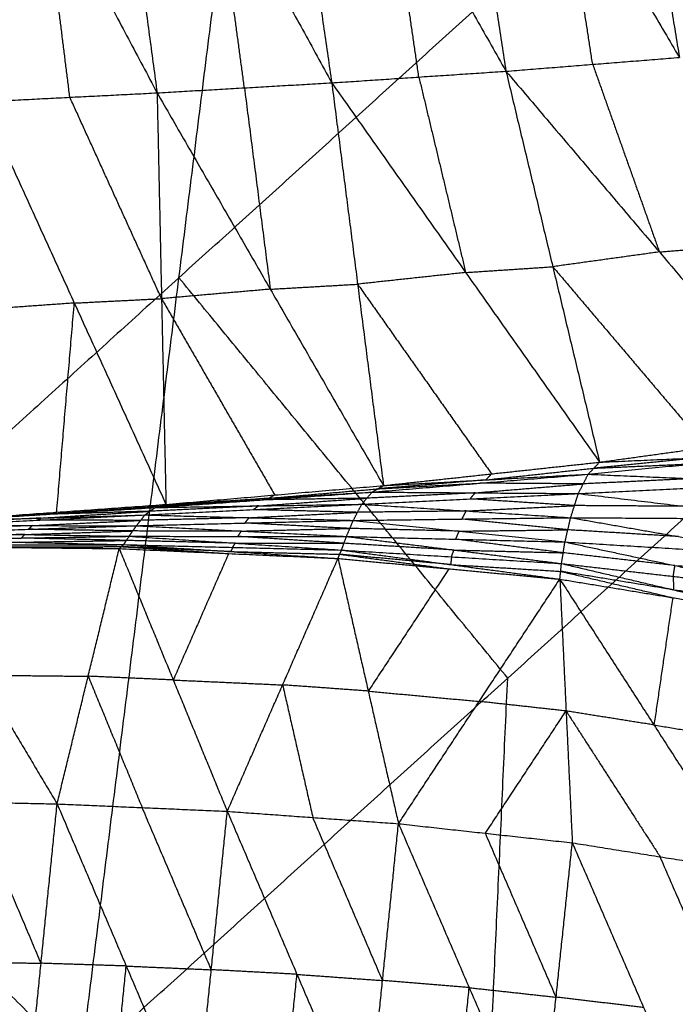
# Model space of a CAD drawing. Header units: millimetres. Extents: x -106 to 110, y -96 to 120.
# Tile 327 of 656: x -51 to -47, y 65 to 71. Entities that reach past the tile are written whole.
import ezdxf

# ---------------------------------------------------------------- set-up
doc = ezdxf.new("R2010")
doc.units = ezdxf.units.MM
doc.header["$MEASUREMENT"] = 0
doc.layers.add('Default', color=7, linetype='Continuous', true_color=0x000000)

msp = doc.modelspace()

# ---------------------------------------------------------------- linework, layer by layer
at = {"layer": 'Default'}
for points in [[(-55.4365, 69.211, 5.5886), (-52.4926, 71.8791, 5.5886), (-49.5487, 74.5473, 5.5886)], [(-50.795, 64.5695, 4.6759), (-50.1719, 69.5584, 5.1322), (-49.5487, 74.5473, 5.5886)], [(-49.5487, 74.5473, 5.5886), (-47.4666, 72.0103, 5.1322), (-45.3845, 69.4732, 4.6759)], [(-49.5979, 73.5079, -0.4774), (-49.4011, 72.1506, -0.2021), (-49.2042, 70.7933, 0.0732)], [(-49.5979, 73.5079, -0.4774), (-48.8493, 72.1874, -0.24), (-48.1007, 70.8668, -0.0026)], [(-48.5113, 73.5256, -0.557), (-48.306, 72.1962, -0.2798), (-48.1007, 70.8668, -0.0026)], [(-48.5113, 73.5256, -0.557), (-47.7568, 72.2399, -0.3078), (-47.0023, 70.9541, -0.0585)], [(-47.4241, 73.5428, -0.6126), (-47.2132, 72.2484, -0.3355), (-47.0023, 70.9541, -0.0585)], [(-47.4241, 73.5428, -0.6126), (-46.6677, 72.3003, -0.3537), (-45.9113, 71.0578, -0.0947)], [(-51.7647, 73.4679, -0.2507), (-51.0375, 72.0988, -0.0412), (-50.3103, 70.7297, 0.1683)], [(-50.6826, 73.4887, -0.3747), (-50.4965, 72.1092, -0.1032), (-50.3103, 70.7297, 0.1683)], [(-50.6826, 73.4887, -0.3747), (-49.9434, 72.141, -0.1507), (-49.2042, 70.7933, 0.0732)], [(-48.6525, 70.83, 0.0353), (-48.7509, 71.5087, -0.1023), (-48.8493, 72.1874, -0.24)], [(-47.5515, 70.9105, -0.0306), (-47.6542, 71.5752, -0.1692), (-47.7568, 72.2399, -0.3078)], [(-49.7572, 70.7615, 0.1208), (-49.8503, 71.4512, -0.015), (-49.9434, 72.141, -0.1507)], [(-50.863, 70.7018, 0.2248), (-50.9502, 71.4003, 0.0918), (-51.0375, 72.0988, -0.0412)], [(-50.1719, 69.5584, 5.1322), (-48.8192, 70.7843, 5.1322), (-47.4666, 72.0103, 5.1322)], [(-48.1007, 70.8668, -0.0026), (-47.5515, 70.9105, -0.0306), (-47.0023, 70.9541, -0.0585)], [(-47.5515, 70.9105, -0.0306), (-47.3402, 70.3161, 0.3066), (-47.1289, 69.7217, 0.6437)], [(-49.2042, 70.7933, 0.0732), (-48.6525, 70.83, 0.0353), (-48.1007, 70.8668, -0.0026)], [(-48.6525, 70.83, 0.0353), (-48.5042, 70.2107, 0.3845), (-48.356, 69.5914, 0.7336)], [(-48.1007, 70.8668, -0.0026), (-47.8043, 69.6282, 0.6957), (-47.5078, 68.3896, 1.3939)], [(-48.1007, 70.8668, -0.0026), (-47.1289, 69.7217, 0.6437), (-46.1571, 68.5766, 1.29)], [(-50.3103, 70.7297, 0.1683), (-49.7572, 70.7615, 0.1208), (-49.2042, 70.7933, 0.0732)], [(-49.7572, 70.7615, 0.1208), (-49.6753, 70.1236, 0.4809), (-49.5934, 69.4856, 0.8411)], [(-49.2042, 70.7933, 0.0732), (-49.0403, 69.5174, 0.7935), (-48.8764, 68.2415, 1.5138)], [(-49.2042, 70.7933, 0.0732), (-48.356, 69.5914, 0.7336), (-47.5078, 68.3896, 1.3939)], [(-51.4157, 70.6738, 0.2813), (-50.863, 70.7018, 0.2248), (-50.3103, 70.7297, 0.1683)], [(-50.2822, 69.4259, 0.9088), (-50.5726, 70.0639, 0.5668), (-50.863, 70.7018, 0.2248)], [(-50.3103, 70.7297, 0.1683), (-50.2822, 69.4259, 0.9088), (-50.2541, 68.1221, 1.6493)], [(-50.3103, 70.7297, 0.1683), (-49.5934, 69.4856, 0.8411), (-48.8764, 68.2415, 1.5138)], [(-51.4157, 70.6738, 0.2813), (-50.8349, 69.398, 0.9653), (-50.2541, 68.1221, 1.6493)], [(-47.1289, 69.7217, 0.6437), (-46.8543, 69.7435, 0.6297), (-46.5797, 69.7653, 0.6157)], [(-47.1289, 69.7217, 0.6437), (-47.4666, 69.675, 0.6697), (-47.8043, 69.6282, 0.6957)], [(-48.356, 69.5914, 0.7336), (-48.0801, 69.6098, 0.7146), (-47.8043, 69.6282, 0.6957)], [(-47.8043, 69.6282, 0.6957), (-47.3184, 69.0557, 1.0188), (-46.8325, 68.4831, 1.342)], [(-48.356, 69.5914, 0.7336), (-48.6982, 69.5544, 0.7636), (-49.0403, 69.5174, 0.7935)], [(-50.1719, 69.5584, 5.1322), (-51.6438, 68.2243, 5.1322), (-53.1157, 66.8902, 5.1322)], [(-48.0898, 67.0214, 4.6759), (-49.1308, 68.2899, 4.904), (-50.1719, 69.5584, 5.1322)], [(-49.5934, 69.4856, 0.8411), (-49.3168, 69.5015, 0.8173), (-49.0403, 69.5174, 0.7935)], [(-49.0403, 69.5174, 0.7935), (-48.6162, 68.9165, 1.1237), (-48.1921, 68.3156, 1.4539)], [(-50.795, 64.5695, 4.6759), (-48.0898, 67.0214, 4.6759), (-45.3845, 69.4732, 4.6759)], [(-49.5934, 69.4856, 0.8411), (-49.9378, 69.4558, 0.8749), (-50.2822, 69.4259, 0.9088)], [(-50.8349, 69.398, 0.9653), (-51.181, 69.3733, 1.0031), (-51.5271, 69.3486, 1.0409)], [(-50.9463, 68.0727, 1.7249), (-50.8906, 68.7353, 1.3451), (-50.8349, 69.398, 0.9653)], [(-50.8349, 69.398, 0.9653), (-50.5586, 69.412, 0.9371), (-50.2822, 69.4259, 0.9088)], [(-50.2822, 69.4259, 0.9088), (-49.9237, 68.8039, 1.2452), (-49.5653, 68.1818, 1.5816)], [(-55.4365, 69.211, 5.5886), (-53.1157, 66.8902, 5.1322), (-50.795, 64.5695, 4.6759)], [(-47.5078, 68.3896, 1.3939), (-46.8325, 68.4831, 1.342), (-46.1571, 68.5766, 1.29)], [(-47.5801, 68.3133, 1.2497), (-46.899, 68.38, 1.1553), (-46.218, 68.4467, 1.0608)], [(-47.5078, 68.3896, 1.3939), (-46.8629, 68.4181, 1.2274), (-46.218, 68.4467, 1.0608)], [(-48.8764, 68.2415, 1.5138), (-48.1921, 68.3156, 1.4539), (-47.5078, 68.3896, 1.3939)], [(-47.5801, 68.3133, 1.2497), (-47.5439, 68.3515, 1.3218), (-47.5078, 68.3896, 1.3939)], [(-46.8629, 68.4181, 1.2274), (-47.2034, 68.3848, 1.2746), (-47.5439, 68.3515, 1.3218)], [(-47.5439, 68.3515, 1.3218), (-47.2215, 68.3657, 1.2385), (-46.899, 68.38, 1.1553)], [(-48.2283, 68.2774, 1.3818), (-47.8861, 68.3145, 1.3518), (-47.5439, 68.3515, 1.3218)], [(-48.1921, 68.3156, 1.4539), (-48.2102, 68.2965, 1.4178), (-48.2283, 68.2774, 1.3818)], [(-48.9489, 68.2, 1.4327), (-48.2645, 68.2567, 1.3412), (-47.5801, 68.3133, 1.2497)], [(-48.2283, 68.2774, 1.3818), (-48.5705, 68.2491, 1.4275), (-48.9127, 68.2208, 1.4733)], [(-48.9127, 68.2208, 1.4733), (-48.5886, 68.2387, 1.4072), (-48.2645, 68.2567, 1.3412)], [(-48.8764, 68.2415, 1.5138), (-48.2283, 68.2774, 1.3818), (-47.5801, 68.3133, 1.2497)], [(-48.2957, 68.1954, 1.289), (-47.9535, 68.2238, 1.2433), (-47.6113, 68.2521, 1.1975)], [(-47.6113, 68.2521, 1.1975), (-47.9379, 68.2544, 1.2693), (-48.2645, 68.2567, 1.3412)], [(-47.6424, 68.1909, 1.1454), (-47.6113, 68.2521, 1.1975), (-47.5801, 68.3133, 1.2497)], [(-47.6424, 68.1909, 1.1454), (-46.955, 68.2239, 1.0254), (-46.2675, 68.2569, 0.9054)], [(-46.9238, 68.2851, 1.0775), (-47.2675, 68.2686, 1.1375), (-47.6113, 68.2521, 1.1975)], [(-47.5801, 68.3133, 1.2497), (-46.9238, 68.2851, 1.0775), (-46.2675, 68.2569, 0.9054)], [(-50.3236, 68.1022, 1.6113), (-49.6363, 68.1511, 1.522), (-48.9489, 68.2, 1.4327)], [(-50.2541, 68.1221, 1.6493), (-49.5653, 68.1818, 1.5816), (-48.8764, 68.2415, 1.5138)], [(-50.2541, 68.1221, 1.6493), (-49.6015, 68.1611, 1.541), (-48.9489, 68.2, 1.4327)], [(-49.6015, 68.1611, 1.541), (-49.2571, 68.1909, 1.5071), (-48.9127, 68.2208, 1.4733)], [(-49.0141, 68.1229, 1.3668), (-48.9815, 68.1614, 1.3998), (-48.9489, 68.2, 1.4327)], [(-49.0141, 68.1229, 1.3668), (-48.3283, 68.1569, 1.2561), (-47.6424, 68.1909, 1.1454)], [(-48.2957, 68.1954, 1.289), (-48.6386, 68.1784, 1.3444), (-48.9815, 68.1614, 1.3998)], [(-48.9489, 68.2, 1.4327), (-48.9127, 68.2208, 1.4733), (-48.8764, 68.2415, 1.5138)], [(-48.9489, 68.2, 1.4327), (-48.2957, 68.1954, 1.289), (-47.6424, 68.1909, 1.1454)], [(-48.3283, 68.1569, 1.2561), (-48.312, 68.1762, 1.2726), (-48.2957, 68.1954, 1.289)], [(-47.6908, 68.038, 1.1113), (-47.6666, 68.1145, 1.1283), (-47.6424, 68.1909, 1.1454)], [(-47.6424, 68.1909, 1.1454), (-46.9725, 68.1101, 0.9987), (-46.3025, 68.0294, 0.8519)], [(-49.6015, 68.1611, 1.541), (-49.9452, 68.1366, 1.5856), (-50.2889, 68.1122, 1.6303)], [(-50.2889, 68.1122, 1.6303), (-49.9626, 68.1316, 1.5762), (-49.6363, 68.1511, 1.522)], [(-49.6689, 68.1125, 1.4891), (-49.3252, 68.137, 1.4444), (-48.9815, 68.1614, 1.3998)], [(-48.9815, 68.1614, 1.3998), (-49.3089, 68.1563, 1.4609), (-49.6363, 68.1511, 1.522)], [(-49.5653, 68.1818, 1.5816), (-49.5834, 68.1715, 1.5613), (-49.6015, 68.1611, 1.541)], [(-47.6666, 68.1145, 1.1283), (-47.9974, 68.1357, 1.1922), (-48.3283, 68.1569, 1.2561)], [(-51.7011, 68.0159, 1.7883), (-51.0123, 68.059, 1.6998), (-50.3236, 68.1022, 1.6113)], [(-51.6385, 68.0233, 1.8005), (-50.9463, 68.0727, 1.7249), (-50.2541, 68.1221, 1.6493)], [(-51.6385, 68.0233, 1.8005), (-50.981, 68.0628, 1.7059), (-50.3236, 68.1022, 1.6113)], [(-51.0444, 68.0354, 1.6803), (-50.7, 68.057, 1.6361), (-50.3556, 68.0786, 1.5918)], [(-50.3556, 68.0786, 1.5918), (-50.684, 68.0688, 1.6458), (-51.0123, 68.059, 1.6998)], [(-50.981, 68.0628, 1.7059), (-50.635, 68.0875, 1.6681), (-50.2889, 68.1122, 1.6303)], [(-50.9463, 68.0727, 1.7249), (-50.9637, 68.0677, 1.7154), (-50.981, 68.0628, 1.7059)], [(-50.3876, 68.055, 1.5723), (-49.7009, 68.0889, 1.4696), (-49.0141, 68.1229, 1.3668)], [(-50.3876, 68.055, 1.5723), (-50.3556, 68.0786, 1.5918), (-50.3236, 68.1022, 1.6113)], [(-49.6689, 68.1125, 1.4891), (-50.0122, 68.0956, 1.5405), (-50.3556, 68.0786, 1.5918)], [(-50.3236, 68.1022, 1.6113), (-49.6689, 68.1125, 1.4891), (-49.0141, 68.1229, 1.3668)], [(-50.3236, 68.1022, 1.6113), (-50.2889, 68.1122, 1.6303), (-50.2541, 68.1221, 1.6493)], [(-49.7277, 68.0379, 1.4596), (-49.3843, 68.0549, 1.4083), (-49.041, 68.0718, 1.3569)], [(-49.7009, 68.0889, 1.4696), (-49.6849, 68.1007, 1.4793), (-49.6689, 68.1125, 1.4891)], [(-49.041, 68.0718, 1.3569), (-49.3709, 68.0804, 1.4132), (-49.7009, 68.0889, 1.4696)], [(-49.0678, 68.0208, 1.3469), (-49.041, 68.0718, 1.3569), (-49.0141, 68.1229, 1.3668)], [(-48.3525, 68.0805, 1.2391), (-48.6967, 68.0761, 1.298), (-49.041, 68.0718, 1.3569)], [(-49.0141, 68.1229, 1.3668), (-48.3525, 68.0805, 1.2391), (-47.6908, 68.038, 1.1113)], [(-48.3793, 68.0294, 1.2291), (-48.3659, 68.0549, 1.2341), (-48.3525, 68.0805, 1.2391)], [(-48.3525, 68.0805, 1.2391), (-48.0095, 68.0975, 1.1837), (-47.6666, 68.1145, 1.1283)], [(-46.9725, 68.1101, 0.9987), (-47.3195, 68.1123, 1.0635), (-47.6666, 68.1145, 1.1283)], [(-51.7599, 67.9877, 1.7661), (-51.0738, 68.0213, 1.6692), (-50.3876, 68.055, 1.5723)], [(-51.0444, 68.0354, 1.6803), (-51.3874, 68.0186, 1.7288), (-51.7305, 68.0018, 1.7772)], [(-51.7011, 68.0159, 1.7883), (-51.0444, 68.0354, 1.6803), (-50.3876, 68.055, 1.5723)], [(-50.981, 68.0628, 1.7059), (-51.3254, 68.0412, 1.7502), (-51.6698, 68.0196, 1.7944)], [(-51.6698, 68.0196, 1.7944), (-51.3411, 68.0393, 1.7471), (-51.0123, 68.059, 1.6998)], [(-51.1009, 67.9874, 1.6641), (-50.7578, 68.0043, 1.6157), (-50.4148, 68.0211, 1.5672)], [(-51.0738, 68.0213, 1.6692), (-51.0591, 68.0284, 1.6748), (-51.0444, 68.0354, 1.6803)], [(-50.4148, 68.0211, 1.5672), (-50.7443, 68.0212, 1.6182), (-51.0738, 68.0213, 1.6692)], [(-50.4419, 67.9872, 1.5621), (-50.4148, 68.0211, 1.5672), (-50.3876, 68.055, 1.5723)], [(-50.4419, 67.9872, 1.5621), (-49.7548, 68.004, 1.4545), (-49.0678, 68.0208, 1.3469)], [(-49.7277, 68.0379, 1.4596), (-50.0712, 68.0295, 1.5134), (-50.4148, 68.0211, 1.5672)], [(-50.3876, 68.055, 1.5723), (-49.7277, 68.0379, 1.4596), (-49.0678, 68.0208, 1.3469)], [(-49.7548, 68.004, 1.4545), (-49.7413, 68.021, 1.4571), (-49.7277, 68.0379, 1.4596)], [(-49.0894, 67.9698, 1.3535), (-49.4221, 67.9869, 1.404), (-49.7548, 68.004, 1.4545)], [(-49.111, 67.9188, 1.36), (-49.0894, 67.9698, 1.3535), (-49.0678, 68.0208, 1.3469)], [(-49.0678, 68.0208, 1.3469), (-48.3793, 68.0294, 1.2291), (-47.6908, 68.038, 1.1113)], [(-49.0678, 68.0208, 1.3469), (-48.3973, 67.9525, 1.2379), (-47.7269, 67.8841, 1.1289)], [(-47.7088, 67.9611, 1.1201), (-48.0441, 67.9953, 1.1746), (-48.3793, 68.0294, 1.2291)], [(-47.7269, 67.8841, 1.1289), (-47.7088, 67.9611, 1.1201), (-47.6908, 68.038, 1.1113)], [(-47.6908, 68.038, 1.1113), (-47.008, 67.9182, 0.9933), (-46.3252, 67.7984, 0.8753)], [(-47.6908, 68.038, 1.1113), (-46.9967, 68.0337, 0.9816), (-46.3025, 68.0294, 0.8519)], [(-51.8106, 67.9424, 1.7617), (-51.1262, 67.9648, 1.6619), (-50.4419, 67.9872, 1.5621)], [(-51.8106, 67.9424, 1.7617), (-51.1488, 67.9312, 1.6669), (-50.487, 67.92, 1.5721)], [(-51.1009, 67.9874, 1.6641), (-51.4431, 67.9762, 1.714), (-51.7852, 67.965, 1.7639)], [(-51.7599, 67.9877, 1.7661), (-51.1009, 67.9874, 1.6641), (-50.4419, 67.9872, 1.5621)], [(-51.1488, 67.9312, 1.6669), (-50.8066, 67.9424, 1.617), (-50.4645, 67.9536, 1.5671)], [(-51.1262, 67.9648, 1.6619), (-51.1136, 67.9761, 1.663), (-51.1009, 67.9874, 1.6641)], [(-50.4645, 67.9536, 1.5671), (-50.7954, 67.9592, 1.6145), (-51.1262, 67.9648, 1.6619)], [(-50.487, 67.92, 1.5721), (-50.4645, 67.9536, 1.5671), (-50.4419, 67.9872, 1.5621)], [(-49.7764, 67.953, 1.4611), (-50.1205, 67.9533, 1.5141), (-50.4645, 67.9536, 1.5671)], [(-50.4419, 67.9872, 1.5621), (-49.7764, 67.953, 1.4611), (-49.111, 67.9188, 1.36)], [(-49.799, 67.9194, 1.466), (-49.7877, 67.9362, 1.4636), (-49.7764, 67.953, 1.4611)], [(-49.7764, 67.953, 1.4611), (-49.4329, 67.9614, 1.4073), (-49.0894, 67.9698, 1.3535)], [(-48.3973, 67.9525, 1.2379), (-48.7434, 67.9611, 1.2957), (-49.0894, 67.9698, 1.3535)], [(-48.4189, 67.9015, 1.2445), (-48.4081, 67.927, 1.2412), (-48.3973, 67.9525, 1.2379)], [(-48.3973, 67.9525, 1.2379), (-48.0531, 67.9568, 1.179), (-47.7088, 67.9611, 1.1201)], [(-47.008, 67.9182, 0.9933), (-47.3584, 67.9397, 1.0567), (-47.7088, 67.9611, 1.1201)], [(-51.8535, 67.8978, 1.7696), (-51.1703, 67.9089, 1.6709), (-50.487, 67.92, 1.5721)], [(-51.8535, 67.8978, 1.7696), (-51.1879, 67.8824, 1.6886), (-50.5223, 67.867, 1.6075)], [(-51.1488, 67.9312, 1.6669), (-51.4904, 67.9257, 1.7163), (-51.8321, 67.9201, 1.7656)], [(-51.1879, 67.8824, 1.6886), (-50.8463, 67.888, 1.6392), (-50.5047, 67.8935, 1.5898)], [(-51.1703, 67.9089, 1.6709), (-51.1595, 67.9201, 1.6689), (-51.1488, 67.9312, 1.6669)], [(-50.5047, 67.8935, 1.5898), (-50.8375, 67.9012, 1.6303), (-51.1703, 67.9089, 1.6709)], [(-50.5223, 67.867, 1.6075), (-50.5047, 67.8935, 1.5898), (-50.487, 67.92, 1.5721)], [(-49.8148, 67.8764, 1.4932), (-50.1597, 67.8849, 1.5415), (-50.5047, 67.8935, 1.5898)], [(-50.487, 67.92, 1.5721), (-49.8148, 67.8764, 1.4932), (-49.1426, 67.8327, 1.4143)], [(-50.487, 67.92, 1.5721), (-49.799, 67.9194, 1.466), (-49.111, 67.9188, 1.36)], [(-49.1268, 67.8758, 1.3871), (-49.4629, 67.8976, 1.4266), (-49.799, 67.9194, 1.466)], [(-49.1426, 67.8327, 1.4143), (-49.1268, 67.8758, 1.3871), (-49.111, 67.9188, 1.36)], [(-49.111, 67.9188, 1.36), (-48.4301, 67.8331, 1.2851), (-47.7492, 67.7473, 1.2102)], [(-49.111, 67.9188, 1.36), (-48.4189, 67.9015, 1.2445), (-47.7269, 67.8841, 1.1289)], [(-47.738, 67.8157, 1.1696), (-48.0785, 67.8586, 1.207), (-48.4189, 67.9015, 1.2445)], [(-47.7492, 67.7473, 1.2102), (-47.738, 67.8157, 1.1696), (-47.7269, 67.8841, 1.1289)], [(-47.7269, 67.8841, 1.1289), (-47.0303, 67.7345, 1.0605), (-46.3338, 67.5848, 0.9921)], [(-47.7269, 67.8841, 1.1289), (-47.026, 67.8413, 1.0021), (-46.3252, 67.7984, 0.8753)], [(-51.9172, 67.8563, 1.8125), (-51.4304, 67.0404, 0.8634), (-50.9436, 66.2245, -0.0856)], [(-51.9172, 67.8563, 1.8125), (-51.2337, 67.8491, 1.7301), (-50.5501, 67.8419, 1.6478)], [(-51.8881, 67.8655, 1.7933), (-51.2052, 67.8663, 1.7004), (-50.5223, 67.867, 1.6075)], [(-51.8881, 67.8655, 1.7933), (-51.2191, 67.8537, 1.7205), (-50.5501, 67.8419, 1.6478)], [(-51.2191, 67.8537, 1.7205), (-50.8776, 67.8541, 1.6741), (-50.5362, 67.8544, 1.6276)], [(-50.9436, 66.2245, -0.0856), (-50.7469, 67.0332, 0.7811), (-50.5501, 67.8419, 1.6478)], [(-50.5501, 67.8419, 1.6478), (-50.5362, 67.8544, 1.6276), (-50.5223, 67.867, 1.6075)], [(-50.5501, 67.8419, 1.6478), (-50.208, 67.0096, 0.738), (-49.866, 66.1774, -0.1719)], [(-50.5501, 67.8419, 1.6478), (-49.8574, 67.8106, 1.5688), (-49.1647, 67.7794, 1.4899)], [(-50.5362, 67.8544, 1.6276), (-50.1968, 67.8325, 1.5982), (-49.8574, 67.8106, 1.5688)], [(-49.8435, 67.8232, 1.5487), (-50.1898, 67.8388, 1.5882), (-50.5362, 67.8544, 1.6276)], [(-50.5223, 67.867, 1.6075), (-49.8435, 67.8232, 1.5487), (-49.1647, 67.7794, 1.4899)], [(-50.5223, 67.867, 1.6075), (-49.8324, 67.8499, 1.5109), (-49.1426, 67.8327, 1.4143)], [(-49.8324, 67.8499, 1.5109), (-49.838, 67.8365, 1.5298), (-49.8435, 67.8232, 1.5487)], [(-49.8435, 67.8232, 1.5487), (-49.4986, 67.8147, 1.5004), (-49.1537, 67.8061, 1.4521)], [(-49.8324, 67.8499, 1.5109), (-49.8236, 67.8631, 1.502), (-49.8148, 67.8764, 1.4932)], [(-49.8148, 67.8764, 1.4932), (-49.4708, 67.8761, 1.4402), (-49.1268, 67.8758, 1.3871)], [(-49.1647, 67.7794, 1.4899), (-49.1537, 67.8061, 1.4521), (-49.1426, 67.8327, 1.4143)], [(-49.1426, 67.8327, 1.4143), (-48.451, 67.7406, 1.3758), (-47.7594, 67.6484, 1.3373)], [(-49.1426, 67.8327, 1.4143), (-48.4459, 67.79, 1.3123), (-47.7492, 67.7473, 1.2102)], [(-48.4301, 67.8331, 1.2851), (-48.7784, 67.8544, 1.3361), (-49.1268, 67.8758, 1.3871)], [(-48.4459, 67.79, 1.3123), (-48.438, 67.8116, 1.2987), (-48.4301, 67.8331, 1.2851)], [(-48.4301, 67.8331, 1.2851), (-48.0841, 67.8244, 1.2274), (-47.738, 67.8157, 1.1696)], [(-47.0303, 67.7345, 1.0605), (-47.3842, 67.7751, 1.115), (-47.738, 67.8157, 1.1696)], [(-49.8574, 67.8106, 1.5688), (-50.0327, 67.4101, 1.1534), (-50.208, 67.0096, 0.738)], [(-49.866, 66.1774, -0.1719), (-49.5154, 66.9784, 0.659), (-49.1647, 67.7794, 1.4899)], [(-49.1647, 67.7794, 1.4899), (-48.9731, 66.9392, 0.6225), (-48.7815, 66.099, -0.245)], [(-49.1647, 67.7794, 1.4899), (-48.4621, 67.7139, 1.4136), (-47.7594, 67.6484, 1.3373)], [(-49.1537, 67.8061, 1.4521), (-48.8079, 67.76, 1.4328), (-48.4621, 67.7139, 1.4136)], [(-48.451, 67.7406, 1.3758), (-48.8023, 67.7733, 1.4139), (-49.1537, 67.8061, 1.4521)], [(-48.4459, 67.79, 1.3123), (-48.4484, 67.7653, 1.344), (-48.451, 67.7406, 1.3758)], [(-48.4621, 67.7139, 1.4136), (-48.7176, 67.3265, 1.018), (-48.9731, 66.9392, 0.6225)], [(-48.451, 67.7406, 1.3758), (-48.1026, 67.7192, 1.3248), (-47.7543, 67.6978, 1.2738)], [(-47.7594, 67.6484, 1.3373), (-47.7543, 67.6978, 1.2738), (-47.7492, 67.7473, 1.2102)], [(-47.7543, 67.6978, 1.2738), (-47.3994, 67.6145, 1.2682), (-47.0445, 67.5311, 1.2625)], [(-47.0394, 67.5806, 1.199), (-47.3968, 67.6392, 1.2364), (-47.7543, 67.6978, 1.2738)], [(-47.7492, 67.7473, 1.2102), (-47.0415, 67.666, 1.1012), (-46.3338, 67.5848, 0.9921)], [(-47.7492, 67.7473, 1.2102), (-47.0394, 67.5806, 1.199), (-46.3296, 67.4139, 1.1877)], [(-47.0415, 67.666, 1.1012), (-47.0359, 67.7003, 1.0808), (-47.0303, 67.7345, 1.0605)], [(-47.0303, 67.7345, 1.0605), (-46.6799, 67.713, 0.9971), (-46.3295, 67.6916, 0.9337)], [(-48.7815, 66.099, -0.245), (-48.2705, 66.8737, 0.5462), (-47.7594, 67.6484, 1.3373)], [(-47.7594, 67.6484, 1.3373), (-47.72, 66.8131, 0.5156), (-47.6806, 65.9779, -0.3062)], [(-47.7594, 67.6484, 1.3373), (-47.1634, 66.7245, 0.4908), (-46.5675, 65.8006, -0.3558)], [(-47.7594, 67.6484, 1.3373), (-47.0445, 67.5311, 1.2625), (-46.3296, 67.4139, 1.1877)], [(-47.0415, 67.666, 1.1012), (-47.0404, 67.6233, 1.1501), (-47.0394, 67.5806, 1.199)], [(-47.0394, 67.5806, 1.199), (-46.6855, 67.54, 1.1445), (-46.3317, 67.4993, 1.0899)], [(-47.0445, 67.5311, 1.2625), (-47.104, 67.1278, 0.8767), (-47.1634, 66.7245, 0.4908)], [(-51.4304, 67.0404, 0.8634), (-51.0886, 67.0368, 0.8223), (-50.7469, 67.0332, 0.7811)], [(-50.7469, 67.0332, 0.7811), (-50.5758, 66.6171, 0.3262), (-50.4048, 66.201, -0.1287)], [(-50.208, 67.0096, 0.738), (-50.4775, 67.0214, 0.7595), (-50.7469, 67.0332, 0.7811)], [(-50.208, 67.0096, 0.738), (-49.8617, 66.994, 0.6985), (-49.5154, 66.9784, 0.659)], [(-48.3135, 62.088, 4.4319), (-48.2016, 64.5547, 4.5539), (-48.0898, 67.0214, 4.6759)], [(-49.5154, 66.9784, 0.659), (-49.4196, 66.5583, 0.2253), (-49.3238, 66.1382, -0.2084)], [(-48.9731, 66.9392, 0.6225), (-49.2443, 66.9588, 0.6407), (-49.5154, 66.9784, 0.659)], [(-48.9731, 66.9392, 0.6225), (-48.6218, 66.9064, 0.5843), (-48.2705, 66.8737, 0.5462)], [(-47.72, 66.8131, 0.5156), (-47.9952, 66.8434, 0.5309), (-48.2705, 66.8737, 0.5462)], [(-48.2311, 66.0384, -0.2756), (-47.9755, 66.4258, 0.12), (-47.72, 66.8131, 0.5156)], [(-47.72, 66.8131, 0.5156), (-47.422, 66.3512, 0.0923), (-47.124, 65.8892, -0.331)], [(-47.1634, 66.7245, 0.4908), (-47.4417, 66.7688, 0.5032), (-47.72, 66.8131, 0.5156)], [(-47.1634, 66.7245, 0.4908), (-46.806, 66.6659, 0.4534), (-46.4485, 66.6073, 0.416)], [(-52.0101, 66.2467, 0.0128), (-51.5787, 65.2256, -0.6552), (-51.1472, 64.2045, -1.3232)], [(-52.0101, 66.2467, 0.0128), (-51.4769, 66.2356, -0.0364), (-50.9436, 66.2245, -0.0856)], [(-51.0454, 65.2145, -0.7044), (-51.2611, 65.7251, -0.3704), (-51.4769, 66.2356, -0.0364)], [(-51.1472, 64.2045, -1.3232), (-51.0454, 65.2145, -0.7044), (-50.9436, 66.2245, -0.0856)], [(-50.9436, 66.2245, -0.0856), (-50.506, 65.1972, -0.7339), (-50.0684, 64.17, -1.3822)], [(-50.9436, 66.2245, -0.0856), (-50.4048, 66.201, -0.1287), (-49.866, 66.1774, -0.1719)], [(-49.9672, 65.1737, -0.777), (-50.186, 65.6873, -0.4529), (-50.4048, 66.201, -0.1287)], [(-50.0684, 64.17, -1.3822), (-49.9672, 65.1737, -0.777), (-49.866, 66.1774, -0.1719)], [(-49.866, 66.1774, -0.1719), (-49.4246, 65.1445, -0.7968), (-48.9832, 64.1116, -1.4218)], [(-49.866, 66.1774, -0.1719), (-49.3238, 66.1382, -0.2084), (-48.7815, 66.099, -0.245)], [(-48.8824, 65.1053, -0.8334), (-49.1031, 65.6217, -0.5209), (-49.3238, 66.1382, -0.2084)], [(-48.9832, 64.1116, -1.4218), (-48.8824, 65.1053, -0.8334), (-48.7815, 66.099, -0.245)], [(-48.7815, 66.099, -0.245), (-48.3337, 65.0603, -0.8436), (-47.8859, 64.0217, -1.4423)], [(-48.7815, 66.099, -0.245), (-48.2311, 66.0384, -0.2756), (-47.6806, 65.9779, -0.3062)], [(-47.7832, 64.9998, -0.8742), (-48.0072, 65.5191, -0.5749), (-48.2311, 66.0384, -0.2756)], [(-47.8859, 64.0217, -1.4423), (-47.7832, 64.9998, -0.8742), (-47.6806, 65.9779, -0.3062)], [(-47.6806, 65.9779, -0.3062), (-47.2287, 64.9342, -0.8752), (-46.7767, 63.8905, -1.4443)], [(-47.6806, 65.9779, -0.3062), (-47.124, 65.8892, -0.331), (-46.5675, 65.8006, -0.3558)], [(-46.6721, 64.8456, -0.9001), (-46.8981, 65.3674, -0.6155), (-47.124, 65.8892, -0.331)], [(-51.5787, 65.2256, -0.6552), (-51.312, 65.2201, -0.6798), (-51.0454, 65.2145, -0.7044)], [(-50.506, 65.1972, -0.7339), (-50.7757, 65.2059, -0.7191), (-51.0454, 65.2145, -0.7044)], [(-50.6078, 64.1872, -1.3527), (-50.5569, 64.6922, -1.0433), (-50.506, 65.1972, -0.7339)], [(-50.506, 65.1972, -0.7339), (-50.2366, 65.1855, -0.7554), (-49.9672, 65.1737, -0.777)], [(-49.4246, 65.1445, -0.7968), (-49.6959, 65.1591, -0.7869), (-49.9672, 65.1737, -0.777)], [(-49.5258, 64.1408, -1.402), (-49.4752, 64.6426, -1.0994), (-49.4246, 65.1445, -0.7968)], [(-49.4246, 65.1445, -0.7968), (-49.1535, 65.1249, -0.8151), (-48.8824, 65.1053, -0.8334)], [(-48.3337, 65.0603, -0.8436), (-48.608, 65.0828, -0.8385), (-48.8824, 65.1053, -0.8334)], [(-48.4345, 64.0666, -1.432), (-48.3841, 64.5635, -1.1378), (-48.3337, 65.0603, -0.8436)], [(-48.3337, 65.0603, -0.8436), (-48.0585, 65.0301, -0.8589), (-47.7832, 64.9998, -0.8742)], [(-47.2287, 64.9342, -0.8752), (-47.506, 64.967, -0.8747), (-47.7832, 64.9998, -0.8742)]]:
    msp.add_open_spline(points, degree=2, dxfattribs=at)

doc.saveas('drawing.dxf')
